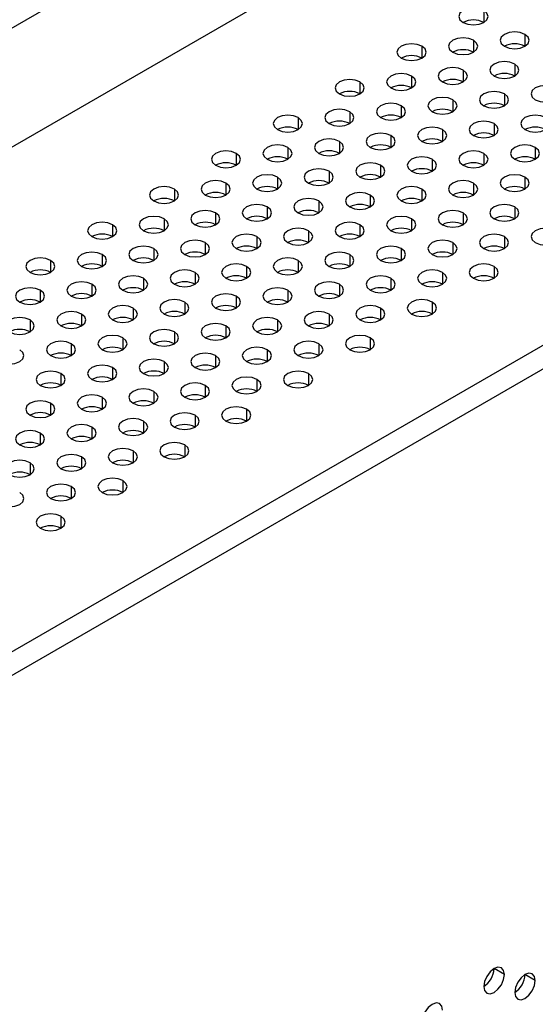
# Model space of a CAD drawing. Header units: millimetres. Extents: x 0 to 1118, y 0 to 864.
# Tile 371 of 438: x 995.87 to 999.4, y 692.93 to 699.69. Entities that reach past the tile are written whole.
import ezdxf

# ---------------------------------------------------------------- set-up
doc = ezdxf.new("R2010")
doc.units = ezdxf.units.MM

msp = doc.modelspace()

# ---------------------------------------------------------------- linework, layer by layer
at = {"color": 7, "linetype": 'Continuous', "lineweight": 25}
for p, q in [((1010.9, 708.3391), (936.3709, 665.3144)), ((1011.1121, 707.645), (936.1588, 664.3754)), ((1014.0395, 705.8734), (939.2276, 662.6854)), ((1014.1102, 705.7509), (939.2983, 662.5629)), ((999.1903, 693.1368), (999.1196, 693.1776)), ((999.4024, 693.0959), (999.3317, 693.1367))]:
    msp.add_line(p, q, dxfattribs=at)
at = {"color": 8, "linetype": 'Continuous', "lineweight": 25}
for p, q in [((999.0489, 699.7503), (999.0489, 699.6687)), ((999.3317, 699.5871), (999.3317, 699.5054)), ((998.9782, 699.5462), (998.9782, 699.4646)), ((998.6246, 699.5054), (998.6246, 699.4238)), ((999.261, 699.383), (999.261, 699.3013)), ((998.9074, 699.3421), (998.9074, 699.2605)), ((998.2003, 699.2605), (998.2003, 699.1789)), ((998.5539, 699.3013), (998.5539, 699.2197)), ((999.1903, 699.1789), (999.1903, 699.0972)), ((998.8367, 699.138), (998.8367, 699.0564)), ((998.1296, 699.0564), (998.1296, 698.9748)), ((998.4832, 699.0972), (998.4832, 699.0156)), ((997.7761, 699.0156), (997.7761, 698.9339)), ((999.1196, 698.9748), (999.1196, 698.8931)), ((998.766, 698.9339), (998.766, 698.8523)), ((998.0589, 698.8523), (998.0589, 698.7707)), ((998.4125, 698.8931), (998.4125, 698.8115)), ((997.3518, 698.7707), (997.3518, 698.689)), ((997.7054, 698.8115), (997.7054, 698.7298)), ((999.0489, 698.7707), (999.0489, 698.689)), ((999.4024, 698.8115), (999.4024, 698.7298)), ((998.6953, 698.7298), (998.6953, 698.6482)), ((997.9882, 698.6482), (997.9882, 698.5666)), ((998.3418, 698.689), (998.3418, 698.6074)), ((997.2811, 698.5666), (997.2811, 698.4849)), ((997.6347, 698.6074), (997.6347, 698.5257)), ((998.9782, 698.5666), (998.9782, 698.4849)), ((999.3317, 698.6074), (999.3317, 698.5257)), ((996.9275, 698.5257), (996.9275, 698.4441)), ((998.6246, 698.5257), (998.6246, 698.4441)), ((997.9175, 698.4441), (997.9175, 698.3625)), ((998.2711, 698.4849), (998.2711, 698.4033)), ((997.2104, 698.3625), (997.2104, 698.2808)), ((997.5639, 698.4033), (997.5639, 698.3216)), ((998.9074, 698.3625), (998.9074, 698.2808)), ((999.261, 698.4033), (999.261, 698.3216)), ((996.8568, 698.3216), (996.8568, 698.24)), ((998.5539, 698.3216), (998.5539, 698.24)), ((996.5033, 698.2808), (996.5033, 698.1992)), ((997.8468, 698.24), (997.8468, 698.1583)), ((998.2003, 698.2808), (998.2003, 698.1992)), ((997.1397, 698.1583), (997.1397, 698.0767)), ((997.4932, 698.1992), (997.4932, 698.1175)), ((998.8367, 698.1583), (998.8367, 698.0767)), ((999.1903, 698.1992), (999.1903, 698.1175)), ((996.7861, 698.1175), (996.7861, 698.0359)), ((998.4832, 698.1175), (998.4832, 698.0359)), ((996.079, 698.0359), (996.079, 697.9542)), ((996.4326, 698.0767), (996.4326, 697.9951)), ((997.7761, 698.0359), (997.7761, 697.9542)), ((998.1296, 698.0767), (998.1296, 697.9951)), ((997.069, 697.9542), (997.069, 697.8726)), ((997.4225, 697.9951), (997.4225, 697.9134)), ((998.766, 697.9542), (998.766, 697.8726)), ((999.1196, 697.9951), (999.1196, 697.9134)), ((996.7154, 697.9134), (996.7154, 697.8318)), ((998.4125, 697.9134), (998.4125, 697.8318)), ((996.0083, 697.8318), (996.0083, 697.7501)), ((996.3619, 697.8726), (996.3619, 697.791)), ((997.7054, 697.8318), (997.7054, 697.7501)), ((998.0589, 697.8726), (998.0589, 697.791)), ((996.9983, 697.7501), (996.9983, 697.6685)), ((997.3518, 697.791), (997.3518, 697.7093)), ((998.6953, 697.7501), (998.6953, 697.6685)), ((996.6447, 697.7093), (996.6447, 697.6277)), ((998.3418, 697.7093), (998.3418, 697.6277)), ((995.9376, 697.6277), (995.9376, 697.546)), ((996.2912, 697.6685), (996.2912, 697.5869)), ((997.6347, 697.6277), (997.6347, 697.546)), ((997.9882, 697.6685), (997.9882, 697.5869)), ((997.2811, 697.5869), (997.2811, 697.5052)), ((996.574, 697.5052), (996.574, 697.4236)), ((996.9275, 697.546), (996.9275, 697.4644)), ((998.2711, 697.5052), (998.2711, 697.4236)), ((996.2204, 697.4644), (996.2204, 697.3828)), ((997.5639, 697.4236), (997.5639, 697.3419)), ((997.9175, 697.4644), (997.9175, 697.3828)), ((997.2104, 697.3828), (997.2104, 697.3011)), ((996.5033, 697.3011), (996.5033, 697.2195)), ((996.8568, 697.3419), (996.8568, 697.2603)), ((996.1497, 697.2603), (996.1497, 697.1787)), ((997.4932, 697.2195), (997.4932, 697.1378)), ((997.8468, 697.2603), (997.8468, 697.1787)), ((997.1397, 697.1787), (997.1397, 697.097)), ((996.4326, 697.097), (996.4326, 697.0154)), ((996.7861, 697.1378), (996.7861, 697.0562)), ((996.079, 697.0562), (996.079, 696.9746)), ((997.4225, 697.0154), (997.4225, 696.9337)), ((997.069, 696.9746), (997.069, 696.8929)), ((996.3619, 696.8929), (996.3619, 696.8113)), ((996.7154, 696.9337), (996.7154, 696.8521)), ((996.0083, 696.8521), (996.0083, 696.7705)), ((996.9983, 696.7705), (996.9983, 696.6888)), ((996.2912, 696.6888), (996.2912, 696.6072)), ((996.6447, 696.7296), (996.6447, 696.648)), ((995.9376, 696.648), (995.9376, 696.5664)), ((996.2204, 696.4847), (996.2204, 696.4031)), ((996.574, 696.5255), (996.574, 696.4439)), ((996.1497, 696.2806), (996.1497, 696.199))]:
    msp.add_line(p, q, dxfattribs=at)
at = {"color": 7, "linetype": 'Continuous', "lineweight": 25, "flags": 128}
for points in [[(999.0489, 699.7503), (999.0164, 699.7629), (998.9782, 699.7673), (998.9399, 699.7629), (998.9074, 699.7503), (998.8858, 699.7316), (998.8782, 699.7095), (998.8858, 699.6874), (998.9074, 699.6687)], [(998.9074, 699.6687), (998.9399, 699.6562), (998.9782, 699.6518), (999.0164, 699.6562), (999.0489, 699.6687), (999.0705, 699.6874), (999.0782, 699.7095), (999.0705, 699.7316), (999.0489, 699.7503)], [(999.3317, 699.5871), (999.2993, 699.5996), (999.261, 699.604), (999.2227, 699.5996), (999.1903, 699.5871), (999.1686, 699.5683), (999.161, 699.5462), (999.1686, 699.5242), (999.1903, 699.5054)], [(999.1903, 699.5054), (999.2227, 699.4929), (999.261, 699.4885), (999.2993, 699.4929), (999.3317, 699.5054), (999.3534, 699.5242), (999.361, 699.5462), (999.3534, 699.5683), (999.3317, 699.5871)], [(998.6246, 699.5054), (998.5922, 699.5179), (998.5539, 699.5223), (998.5156, 699.5179), (998.4832, 699.5054), (998.4615, 699.4867), (998.4539, 699.4646), (998.4615, 699.4425), (998.4832, 699.4238)], [(998.9782, 699.5462), (998.9457, 699.5588), (998.9074, 699.5632), (998.8692, 699.5588), (998.8367, 699.5462), (998.8151, 699.5275), (998.8074, 699.5054), (998.8151, 699.4833), (998.8367, 699.4646)], [(998.8367, 699.4646), (998.8692, 699.4521), (998.9074, 699.4477), (998.9457, 699.4521), (998.9782, 699.4646), (998.9998, 699.4833), (999.0074, 699.5054), (998.9998, 699.5275), (998.9782, 699.5462)], [(998.4832, 699.4238), (998.5156, 699.4113), (998.5539, 699.4069), (998.5922, 699.4113), (998.6246, 699.4238), (998.6463, 699.4425), (998.6539, 699.4646), (998.6463, 699.4867), (998.6246, 699.5054)], [(999.261, 699.383), (999.2286, 699.3955), (999.1903, 699.3999), (999.152, 699.3955), (999.1196, 699.383), (999.0979, 699.3642), (999.0903, 699.3421), (999.0979, 699.32), (999.1196, 699.3013)], [(999.1196, 699.3013), (999.152, 699.2888), (999.1903, 699.2844), (999.2286, 699.2888), (999.261, 699.3013), (999.2827, 699.32), (999.2903, 699.3421), (999.2827, 699.3642), (999.261, 699.383)], [(998.5539, 699.3013), (998.5215, 699.3138), (998.4832, 699.3182), (998.4449, 699.3138), (998.4125, 699.3013), (998.3908, 699.2826), (998.3832, 699.2605), (998.3908, 699.2384), (998.4125, 699.2197)], [(998.9074, 699.3421), (998.875, 699.3547), (998.8367, 699.359), (998.7985, 699.3547), (998.766, 699.3421), (998.7443, 699.3234), (998.7367, 699.3013), (998.7443, 699.2792), (998.766, 699.2605)], [(998.766, 699.2605), (998.7985, 699.248), (998.8367, 699.2436), (998.875, 699.248), (998.9074, 699.2605), (998.9291, 699.2792), (998.9367, 699.3013), (998.9291, 699.3234), (998.9074, 699.3421)], [(998.2003, 699.2605), (998.1679, 699.273), (998.1296, 699.2774), (998.0914, 699.273), (998.0589, 699.2605), (998.0372, 699.2418), (998.0296, 699.2197), (998.0372, 699.1976), (998.0589, 699.1789)], [(998.0589, 699.1789), (998.0914, 699.1663), (998.1296, 699.162), (998.1679, 699.1663), (998.2003, 699.1789), (998.222, 699.1976), (998.2296, 699.2197), (998.222, 699.2418), (998.2003, 699.2605)], [(998.4125, 699.2197), (998.4449, 699.2072), (998.4832, 699.2028), (998.5215, 699.2072), (998.5539, 699.2197), (998.5756, 699.2384), (998.5832, 699.2605), (998.5756, 699.2826), (998.5539, 699.3013)], [(999.5438, 699.2197), (999.5114, 699.2322), (999.4731, 699.2366), (999.4349, 699.2322), (999.4024, 699.2197), (999.3807, 699.201), (999.3731, 699.1789), (999.3807, 699.1568), (999.4024, 699.138)], [(999.1903, 699.1789), (999.1578, 699.1914), (999.1196, 699.1958), (999.0813, 699.1914), (999.0489, 699.1789), (999.0272, 699.1601), (999.0196, 699.138), (999.0272, 699.1159), (999.0489, 699.0972)], [(999.0489, 699.0972), (999.0813, 699.0847), (999.1196, 699.0803), (999.1578, 699.0847), (999.1903, 699.0972), (999.212, 699.1159), (999.2196, 699.138), (999.212, 699.1601), (999.1903, 699.1789)], [(999.4024, 699.138), (999.4349, 699.1255), (999.4731, 699.1211), (999.5114, 699.1255), (999.5438, 699.138), (999.5655, 699.1568), (999.5731, 699.1789), (999.5655, 699.201), (999.5438, 699.2197)], [(998.4832, 699.0972), (998.4507, 699.1097), (998.4125, 699.1141), (998.3742, 699.1097), (998.3418, 699.0972), (998.3201, 699.0785), (998.3125, 699.0564), (998.3201, 699.0343), (998.3418, 699.0156)], [(998.8367, 699.138), (998.8043, 699.1506), (998.766, 699.1549), (998.7278, 699.1506), (998.6953, 699.138), (998.6736, 699.1193), (998.666, 699.0972), (998.6736, 699.0751), (998.6953, 699.0564)], [(998.6953, 699.0564), (998.7278, 699.0439), (998.766, 699.0395), (998.8043, 699.0439), (998.8367, 699.0564), (998.8584, 699.0751), (998.866, 699.0972), (998.8584, 699.1193), (998.8367, 699.138)], [(998.1296, 699.0564), (998.0972, 699.0689), (998.0589, 699.0733), (998.0207, 699.0689), (997.9882, 699.0564), (997.9665, 699.0377), (997.9589, 699.0156), (997.9665, 698.9935), (997.9882, 698.9748)], [(997.9882, 698.9748), (998.0207, 698.9622), (998.0589, 698.9578), (998.0972, 698.9622), (998.1296, 698.9748), (998.1513, 698.9935), (998.1589, 699.0156), (998.1513, 699.0377), (998.1296, 699.0564)], [(998.3418, 699.0156), (998.3742, 699.0031), (998.4125, 698.9987), (998.4507, 699.0031), (998.4832, 699.0156), (998.5049, 699.0343), (998.5125, 699.0564), (998.5049, 699.0785), (998.4832, 699.0972)], [(997.7761, 699.0156), (997.7436, 699.0281), (997.7054, 699.0325), (997.6671, 699.0281), (997.6347, 699.0156), (997.613, 698.9968), (997.6054, 698.9748), (997.613, 698.9527), (997.6347, 698.9339)], [(997.6347, 698.9339), (997.6671, 698.9214), (997.7054, 698.917), (997.7436, 698.9214), (997.7761, 698.9339), (997.7978, 698.9527), (997.8054, 698.9748), (997.7978, 698.9968), (997.7761, 699.0156)], [(999.1196, 698.9748), (999.0871, 698.9873), (999.0489, 698.9917), (999.0106, 698.9873), (998.9782, 698.9748), (998.9565, 698.956), (998.9489, 698.9339), (998.9565, 698.9118), (998.9782, 698.8931)], [(998.9782, 698.8931), (999.0106, 698.8806), (999.0489, 698.8762), (999.0871, 698.8806), (999.1196, 698.8931), (999.1413, 698.9118), (999.1489, 698.9339), (999.1413, 698.956), (999.1196, 698.9748)], [(999.4731, 699.0156), (999.4407, 699.0281), (999.4024, 699.0325), (999.3642, 699.0281), (999.3317, 699.0156), (999.31, 698.9968), (999.3024, 698.9748), (999.31, 698.9527), (999.3317, 698.9339)], [(999.3317, 698.9339), (999.3642, 698.9214), (999.4024, 698.917), (999.4407, 698.9214), (999.4731, 698.9339), (999.4948, 698.9527), (999.5024, 698.9748), (999.4948, 698.9968), (999.4731, 699.0156)], [(998.4125, 698.8931), (998.38, 698.9056), (998.3418, 698.91), (998.3035, 698.9056), (998.2711, 698.8931), (998.2494, 698.8744), (998.2418, 698.8523), (998.2494, 698.8302), (998.2711, 698.8115)], [(998.766, 698.9339), (998.7336, 698.9465), (998.6953, 698.9508), (998.657, 698.9465), (998.6246, 698.9339), (998.6029, 698.9152), (998.5953, 698.8931), (998.6029, 698.871), (998.6246, 698.8523)], [(998.6246, 698.8523), (998.657, 698.8398), (998.6953, 698.8354), (998.7336, 698.8398), (998.766, 698.8523), (998.7877, 698.871), (998.7953, 698.8931), (998.7877, 698.9152), (998.766, 698.9339)], [(998.0589, 698.8523), (998.0265, 698.8648), (997.9882, 698.8692), (997.9499, 698.8648), (997.9175, 698.8523), (997.8958, 698.8336), (997.8882, 698.8115), (997.8958, 698.7894), (997.9175, 698.7707)], [(997.9175, 698.7707), (997.9499, 698.7581), (997.9882, 698.7537), (998.0265, 698.7581), (998.0589, 698.7707), (998.0806, 698.7894), (998.0882, 698.8115), (998.0806, 698.8336), (998.0589, 698.8523)], [(998.2711, 698.8115), (998.3035, 698.799), (998.3418, 698.7946), (998.38, 698.799), (998.4125, 698.8115), (998.4342, 698.8302), (998.4418, 698.8523), (998.4342, 698.8744), (998.4125, 698.8931)], [(997.3518, 698.7707), (997.3194, 698.7832), (997.2811, 698.7876), (997.2428, 698.7832), (997.2104, 698.7707), (997.1887, 698.7519), (997.1811, 698.7298), (997.1887, 698.7077), (997.2104, 698.689)], [(997.2104, 698.689), (997.2428, 698.6765), (997.2811, 698.6721), (997.3194, 698.6765), (997.3518, 698.689), (997.3735, 698.7077), (997.3811, 698.7298), (997.3735, 698.7519), (997.3518, 698.7707)], [(997.7054, 698.8115), (997.6729, 698.824), (997.6347, 698.8284), (997.5964, 698.824), (997.5639, 698.8115), (997.5423, 698.7927), (997.5347, 698.7707), (997.5423, 698.7486), (997.5639, 698.7298)], [(997.5639, 698.7298), (997.5964, 698.7173), (997.6347, 698.7129), (997.6729, 698.7173), (997.7054, 698.7298), (997.727, 698.7486), (997.7347, 698.7707), (997.727, 698.7927), (997.7054, 698.8115)], [(999.0489, 698.7707), (999.0164, 698.7832), (998.9782, 698.7876), (998.9399, 698.7832), (998.9074, 698.7707), (998.8858, 698.7519), (998.8782, 698.7298), (998.8858, 698.7077), (998.9074, 698.689)], [(998.9074, 698.689), (998.9399, 698.6765), (998.9782, 698.6721), (999.0164, 698.6765), (999.0489, 698.689), (999.0705, 698.7077), (999.0782, 698.7298), (999.0705, 698.7519), (999.0489, 698.7707)], [(999.4024, 698.8115), (999.37, 698.824), (999.3317, 698.8284), (999.2934, 698.824), (999.261, 698.8115), (999.2393, 698.7927), (999.2317, 698.7707), (999.2393, 698.7486), (999.261, 698.7298)], [(999.261, 698.7298), (999.2934, 698.7173), (999.3317, 698.7129), (999.37, 698.7173), (999.4024, 698.7298), (999.4241, 698.7486), (999.4317, 698.7707), (999.4241, 698.7927), (999.4024, 698.8115)], [(998.3418, 698.689), (998.3093, 698.7015), (998.2711, 698.7059), (998.2328, 698.7015), (998.2003, 698.689), (998.1787, 698.6703), (998.1711, 698.6482), (998.1787, 698.6261), (998.2003, 698.6074)], [(998.6953, 698.7298), (998.6629, 698.7423), (998.6246, 698.7467), (998.5863, 698.7423), (998.5539, 698.7298), (998.5322, 698.7111), (998.5246, 698.689), (998.5322, 698.6669), (998.5539, 698.6482)], [(998.5539, 698.6482), (998.5863, 698.6357), (998.6246, 698.6313), (998.6629, 698.6357), (998.6953, 698.6482), (998.717, 698.6669), (998.7246, 698.689), (998.717, 698.7111), (998.6953, 698.7298)], [(997.9882, 698.6482), (997.9558, 698.6607), (997.9175, 698.6651), (997.8792, 698.6607), (997.8468, 698.6482), (997.8251, 698.6295), (997.8175, 698.6074), (997.8251, 698.5853), (997.8468, 698.5666)], [(997.8468, 698.5666), (997.8792, 698.554), (997.9175, 698.5496), (997.9558, 698.554), (997.9882, 698.5666), (998.0099, 698.5853), (998.0175, 698.6074), (998.0099, 698.6295), (997.9882, 698.6482)], [(998.2003, 698.6074), (998.2328, 698.5949), (998.2711, 698.5905), (998.3093, 698.5949), (998.3418, 698.6074), (998.3634, 698.6261), (998.3711, 698.6482), (998.3634, 698.6703), (998.3418, 698.689)], [(997.2811, 698.5666), (997.2487, 698.5791), (997.2104, 698.5835), (997.1721, 698.5791), (997.1397, 698.5666), (997.118, 698.5478), (997.1104, 698.5257), (997.118, 698.5036), (997.1397, 698.4849)], [(997.1397, 698.4849), (997.1721, 698.4724), (997.2104, 698.468), (997.2487, 698.4724), (997.2811, 698.4849), (997.3028, 698.5036), (997.3104, 698.5257), (997.3028, 698.5478), (997.2811, 698.5666)], [(997.6347, 698.6074), (997.6022, 698.6199), (997.5639, 698.6243), (997.5257, 698.6199), (997.4932, 698.6074), (997.4716, 698.5886), (997.4639, 698.5666), (997.4716, 698.5445), (997.4932, 698.5257)], [(997.4932, 698.5257), (997.5257, 698.5132), (997.5639, 698.5088), (997.6022, 698.5132), (997.6347, 698.5257), (997.6563, 698.5445), (997.6639, 698.5666), (997.6563, 698.5886), (997.6347, 698.6074)], [(998.9782, 698.5666), (998.9457, 698.5791), (998.9074, 698.5835), (998.8692, 698.5791), (998.8367, 698.5666), (998.8151, 698.5478), (998.8074, 698.5257), (998.8151, 698.5036), (998.8367, 698.4849)], [(998.8367, 698.4849), (998.8692, 698.4724), (998.9074, 698.468), (998.9457, 698.4724), (998.9782, 698.4849), (998.9998, 698.5036), (999.0074, 698.5257), (998.9998, 698.5478), (998.9782, 698.5666)], [(999.3317, 698.6074), (999.2993, 698.6199), (999.261, 698.6243), (999.2227, 698.6199), (999.1903, 698.6074), (999.1686, 698.5886), (999.161, 698.5666), (999.1686, 698.5445), (999.1903, 698.5257)], [(999.1903, 698.5257), (999.2227, 698.5132), (999.261, 698.5088), (999.2993, 698.5132), (999.3317, 698.5257), (999.3534, 698.5445), (999.361, 698.5666), (999.3534, 698.5886), (999.3317, 698.6074)], [(996.9275, 698.5257), (996.8951, 698.5382), (996.8568, 698.5426), (996.8186, 698.5382), (996.7861, 698.5257), (996.7644, 698.507), (996.7568, 698.4849), (996.7644, 698.4628), (996.7861, 698.4441)], [(996.7861, 698.4441), (996.8186, 698.4316), (996.8568, 698.4272), (996.8951, 698.4316), (996.9275, 698.4441), (996.9492, 698.4628), (996.9568, 698.4849), (996.9492, 698.507), (996.9275, 698.5257)], [(998.2711, 698.4849), (998.2386, 698.4974), (998.2003, 698.5018), (998.1621, 698.4974), (998.1296, 698.4849), (998.108, 698.4662), (998.1003, 698.4441), (998.108, 698.422), (998.1296, 698.4033)], [(998.6246, 698.5257), (998.5922, 698.5382), (998.5539, 698.5426), (998.5156, 698.5382), (998.4832, 698.5257), (998.4615, 698.507), (998.4539, 698.4849), (998.4615, 698.4628), (998.4832, 698.4441)], [(998.4832, 698.4441), (998.5156, 698.4316), (998.5539, 698.4272), (998.5922, 698.4316), (998.6246, 698.4441), (998.6463, 698.4628), (998.6539, 698.4849), (998.6463, 698.507), (998.6246, 698.5257)], [(997.9175, 698.4441), (997.8851, 698.4566), (997.8468, 698.461), (997.8085, 698.4566), (997.7761, 698.4441), (997.7544, 698.4254), (997.7468, 698.4033), (997.7544, 698.3812), (997.7761, 698.3625)], [(997.7761, 698.3625), (997.8085, 698.3499), (997.8468, 698.3455), (997.8851, 698.3499), (997.9175, 698.3625), (997.9392, 698.3812), (997.9468, 698.4033), (997.9392, 698.4254), (997.9175, 698.4441)], [(998.1296, 698.4033), (998.1621, 698.3908), (998.2003, 698.3864), (998.2386, 698.3908), (998.2711, 698.4033), (998.2927, 698.422), (998.3003, 698.4441), (998.2927, 698.4662), (998.2711, 698.4849)], [(997.2104, 698.3625), (997.1779, 698.375), (997.1397, 698.3794), (997.1014, 698.375), (997.069, 698.3625), (997.0473, 698.3437), (997.0397, 698.3216), (997.0473, 698.2995), (997.069, 698.2808)], [(997.069, 698.2808), (997.1014, 698.2683), (997.1397, 698.2639), (997.1779, 698.2683), (997.2104, 698.2808), (997.2321, 698.2995), (997.2397, 698.3216), (997.2321, 698.3437), (997.2104, 698.3625)], [(997.5639, 698.4033), (997.5315, 698.4158), (997.4932, 698.4202), (997.455, 698.4158), (997.4225, 698.4033), (997.4008, 698.3845), (997.3932, 698.3625), (997.4008, 698.3404), (997.4225, 698.3216)], [(997.4225, 698.3216), (997.455, 698.3091), (997.4932, 698.3047), (997.5315, 698.3091), (997.5639, 698.3216), (997.5856, 698.3404), (997.5932, 698.3625), (997.5856, 698.3845), (997.5639, 698.4033)], [(998.9074, 698.3625), (998.875, 698.375), (998.8367, 698.3794), (998.7985, 698.375), (998.766, 698.3625), (998.7443, 698.3437), (998.7367, 698.3216), (998.7443, 698.2995), (998.766, 698.2808)], [(998.766, 698.2808), (998.7985, 698.2683), (998.8367, 698.2639), (998.875, 698.2683), (998.9074, 698.2808), (998.9291, 698.2995), (998.9367, 698.3216), (998.9291, 698.3437), (998.9074, 698.3625)], [(999.261, 698.4033), (999.2286, 698.4158), (999.1903, 698.4202), (999.152, 698.4158), (999.1196, 698.4033), (999.0979, 698.3845), (999.0903, 698.3625), (999.0979, 698.3404), (999.1196, 698.3216)], [(999.1196, 698.3216), (999.152, 698.3091), (999.1903, 698.3047), (999.2286, 698.3091), (999.261, 698.3216), (999.2827, 698.3404), (999.2903, 698.3625), (999.2827, 698.3845), (999.261, 698.4033)], [(996.5033, 698.2808), (996.4708, 698.2933), (996.4326, 698.2977), (996.3943, 698.2933), (996.3619, 698.2808), (996.3402, 698.2621), (996.3326, 698.24), (996.3402, 698.2179), (996.3619, 698.1992)], [(996.8568, 698.3216), (996.8244, 698.3341), (996.7861, 698.3385), (996.7479, 698.3341), (996.7154, 698.3216), (996.6937, 698.3029), (996.6861, 698.2808), (996.6937, 698.2587), (996.7154, 698.24)], [(996.7154, 698.24), (996.7479, 698.2275), (996.7861, 698.2231), (996.8244, 698.2275), (996.8568, 698.24), (996.8785, 698.2587), (996.8861, 698.2808), (996.8785, 698.3029), (996.8568, 698.3216)], [(998.2003, 698.2808), (998.1679, 698.2933), (998.1296, 698.2977), (998.0914, 698.2933), (998.0589, 698.2808), (998.0372, 698.2621), (998.0296, 698.24), (998.0372, 698.2179), (998.0589, 698.1992)], [(998.5539, 698.3216), (998.5215, 698.3341), (998.4832, 698.3385), (998.4449, 698.3341), (998.4125, 698.3216), (998.3908, 698.3029), (998.3832, 698.2808), (998.3908, 698.2587), (998.4125, 698.24)], [(998.4125, 698.24), (998.4449, 698.2275), (998.4832, 698.2231), (998.5215, 698.2275), (998.5539, 698.24), (998.5756, 698.2587), (998.5832, 698.2808), (998.5756, 698.3029), (998.5539, 698.3216)], [(996.3619, 698.1992), (996.3943, 698.1867), (996.4326, 698.1823), (996.4708, 698.1867), (996.5033, 698.1992), (996.525, 698.2179), (996.5326, 698.24), (996.525, 698.2621), (996.5033, 698.2808)], [(997.8468, 698.24), (997.8143, 698.2525), (997.7761, 698.2569), (997.7378, 698.2525), (997.7054, 698.24), (997.6837, 698.2213), (997.6761, 698.1992), (997.6837, 698.1771), (997.7054, 698.1583)], [(997.7054, 698.1583), (997.7378, 698.1458), (997.7761, 698.1414), (997.8143, 698.1458), (997.8468, 698.1583), (997.8685, 698.1771), (997.8761, 698.1992), (997.8685, 698.2213), (997.8468, 698.24)], [(998.0589, 698.1992), (998.0914, 698.1867), (998.1296, 698.1823), (998.1679, 698.1867), (998.2003, 698.1992), (998.222, 698.2179), (998.2296, 698.24), (998.222, 698.2621), (998.2003, 698.2808)], [(999.5438, 698.24), (999.5114, 698.2525), (999.4731, 698.2569), (999.4349, 698.2525), (999.4024, 698.24), (999.3807, 698.2213), (999.3731, 698.1992), (999.3807, 698.1771), (999.4024, 698.1583)], [(999.4024, 698.1583), (999.4349, 698.1458), (999.4731, 698.1414), (999.5114, 698.1458), (999.5438, 698.1583), (999.5655, 698.1771), (999.5731, 698.1992), (999.5655, 698.2213), (999.5438, 698.24)], [(997.1397, 698.1583), (997.1072, 698.1709), (997.069, 698.1753), (997.0307, 698.1709), (996.9983, 698.1583), (996.9766, 698.1396), (996.969, 698.1175), (996.9766, 698.0954), (996.9983, 698.0767)], [(996.9983, 698.0767), (997.0307, 698.0642), (997.069, 698.0598), (997.1072, 698.0642), (997.1397, 698.0767), (997.1614, 698.0954), (997.169, 698.1175), (997.1614, 698.1396), (997.1397, 698.1583)], [(997.4932, 698.1992), (997.4608, 698.2117), (997.4225, 698.2161), (997.3843, 698.2117), (997.3518, 698.1992), (997.3301, 698.1804), (997.3225, 698.1583), (997.3301, 698.1363), (997.3518, 698.1175)], [(997.3518, 698.1175), (997.3843, 698.105), (997.4225, 698.1006), (997.4608, 698.105), (997.4932, 698.1175), (997.5149, 698.1363), (997.5225, 698.1583), (997.5149, 698.1804), (997.4932, 698.1992)], [(998.8367, 698.1583), (998.8043, 698.1709), (998.766, 698.1753), (998.7278, 698.1709), (998.6953, 698.1583), (998.6736, 698.1396), (998.666, 698.1175), (998.6736, 698.0954), (998.6953, 698.0767)], [(998.6953, 698.0767), (998.7278, 698.0642), (998.766, 698.0598), (998.8043, 698.0642), (998.8367, 698.0767), (998.8584, 698.0954), (998.866, 698.1175), (998.8584, 698.1396), (998.8367, 698.1583)], [(999.1903, 698.1992), (999.1578, 698.2117), (999.1196, 698.2161), (999.0813, 698.2117), (999.0489, 698.1992), (999.0272, 698.1804), (999.0196, 698.1583), (999.0272, 698.1363), (999.0489, 698.1175)], [(999.0489, 698.1175), (999.0813, 698.105), (999.1196, 698.1006), (999.1578, 698.105), (999.1903, 698.1175), (999.212, 698.1363), (999.2196, 698.1583), (999.212, 698.1804), (999.1903, 698.1992)], [(996.4326, 698.0767), (996.4001, 698.0892), (996.3619, 698.0936), (996.3236, 698.0892), (996.2912, 698.0767), (996.2695, 698.058), (996.2619, 698.0359), (996.2695, 698.0138), (996.2912, 697.9951)], [(996.7861, 698.1175), (996.7537, 698.13), (996.7154, 698.1344), (996.6771, 698.13), (996.6447, 698.1175), (996.623, 698.0988), (996.6154, 698.0767), (996.623, 698.0546), (996.6447, 698.0359)], [(996.6447, 698.0359), (996.6771, 698.0234), (996.7154, 698.019), (996.7537, 698.0234), (996.7861, 698.0359), (996.8078, 698.0546), (996.8154, 698.0767), (996.8078, 698.0988), (996.7861, 698.1175)], [(998.1296, 698.0767), (998.0972, 698.0892), (998.0589, 698.0936), (998.0207, 698.0892), (997.9882, 698.0767), (997.9665, 698.058), (997.9589, 698.0359), (997.9665, 698.0138), (997.9882, 697.9951)], [(998.4832, 698.1175), (998.4507, 698.13), (998.4125, 698.1344), (998.3742, 698.13), (998.3418, 698.1175), (998.3201, 698.0988), (998.3125, 698.0767), (998.3201, 698.0546), (998.3418, 698.0359)], [(998.3418, 698.0359), (998.3742, 698.0234), (998.4125, 698.019), (998.4507, 698.0234), (998.4832, 698.0359), (998.5049, 698.0546), (998.5125, 698.0767), (998.5049, 698.0988), (998.4832, 698.1175)], [(996.079, 698.0359), (996.0466, 698.0484), (996.0083, 698.0528), (995.97, 698.0484), (995.9376, 698.0359), (995.9159, 698.0172), (995.9083, 697.9951), (995.9159, 697.973), (995.9376, 697.9542)], [(995.9376, 697.9542), (995.97, 697.9417), (996.0083, 697.9373), (996.0466, 697.9417), (996.079, 697.9542), (996.1007, 697.973), (996.1083, 697.9951), (996.1007, 698.0172), (996.079, 698.0359)], [(996.2912, 697.9951), (996.3236, 697.9826), (996.3619, 697.9782), (996.4001, 697.9826), (996.4326, 697.9951), (996.4543, 698.0138), (996.4619, 698.0359), (996.4543, 698.058), (996.4326, 698.0767)], [(997.7761, 698.0359), (997.7436, 698.0484), (997.7054, 698.0528), (997.6671, 698.0484), (997.6347, 698.0359), (997.613, 698.0172), (997.6054, 697.9951), (997.613, 697.973), (997.6347, 697.9542)], [(997.6347, 697.9542), (997.6671, 697.9417), (997.7054, 697.9373), (997.7436, 697.9417), (997.7761, 697.9542), (997.7978, 697.973), (997.8054, 697.9951), (997.7978, 698.0172), (997.7761, 698.0359)], [(997.9882, 697.9951), (998.0207, 697.9826), (998.0589, 697.9782), (998.0972, 697.9826), (998.1296, 697.9951), (998.1513, 698.0138), (998.1589, 698.0359), (998.1513, 698.058), (998.1296, 698.0767)], [(997.069, 697.9542), (997.0365, 697.9668), (996.9983, 697.9712), (996.96, 697.9668), (996.9275, 697.9542), (996.9059, 697.9355), (996.8983, 697.9134), (996.9059, 697.8913), (996.9275, 697.8726)], [(996.9275, 697.8726), (996.96, 697.8601), (996.9983, 697.8557), (997.0365, 697.8601), (997.069, 697.8726), (997.0906, 697.8913), (997.0983, 697.9134), (997.0906, 697.9355), (997.069, 697.9542)], [(997.4225, 697.9951), (997.3901, 698.0076), (997.3518, 698.012), (997.3135, 698.0076), (997.2811, 697.9951), (997.2594, 697.9763), (997.2518, 697.9542), (997.2594, 697.9322), (997.2811, 697.9134)], [(997.2811, 697.9134), (997.3135, 697.9009), (997.3518, 697.8965), (997.3901, 697.9009), (997.4225, 697.9134), (997.4442, 697.9322), (997.4518, 697.9542), (997.4442, 697.9763), (997.4225, 697.9951)], [(998.766, 697.9542), (998.7336, 697.9668), (998.6953, 697.9712), (998.657, 697.9668), (998.6246, 697.9542), (998.6029, 697.9355), (998.5953, 697.9134), (998.6029, 697.8913), (998.6246, 697.8726)], [(998.6246, 697.8726), (998.657, 697.8601), (998.6953, 697.8557), (998.7336, 697.8601), (998.766, 697.8726), (998.7877, 697.8913), (998.7953, 697.9134), (998.7877, 697.9355), (998.766, 697.9542)], [(999.1196, 697.9951), (999.0871, 698.0076), (999.0489, 698.012), (999.0106, 698.0076), (998.9782, 697.9951), (998.9565, 697.9763), (998.9489, 697.9542), (998.9565, 697.9322), (998.9782, 697.9134)], [(998.9782, 697.9134), (999.0106, 697.9009), (999.0489, 697.8965), (999.0871, 697.9009), (999.1196, 697.9134), (999.1413, 697.9322), (999.1489, 697.9542), (999.1413, 697.9763), (999.1196, 697.9951)], [(996.3619, 697.8726), (996.3294, 697.8851), (996.2912, 697.8895), (996.2529, 697.8851), (996.2204, 697.8726), (996.1988, 697.8539), (996.1912, 697.8318), (996.1988, 697.8097), (996.2204, 697.791)], [(996.7154, 697.9134), (996.683, 697.9259), (996.6447, 697.9303), (996.6064, 697.9259), (996.574, 697.9134), (996.5523, 697.8947), (996.5447, 697.8726), (996.5523, 697.8505), (996.574, 697.8318)], [(996.574, 697.8318), (996.6064, 697.8193), (996.6447, 697.8149), (996.683, 697.8193), (996.7154, 697.8318), (996.7371, 697.8505), (996.7447, 697.8726), (996.7371, 697.8947), (996.7154, 697.9134)], [(998.0589, 697.8726), (998.0265, 697.8851), (997.9882, 697.8895), (997.9499, 697.8851), (997.9175, 697.8726), (997.8958, 697.8539), (997.8882, 697.8318), (997.8958, 697.8097), (997.9175, 697.791)], [(998.4125, 697.9134), (998.38, 697.9259), (998.3418, 697.9303), (998.3035, 697.9259), (998.2711, 697.9134), (998.2494, 697.8947), (998.2418, 697.8726), (998.2494, 697.8505), (998.2711, 697.8318)], [(998.2711, 697.8318), (998.3035, 697.8193), (998.3418, 697.8149), (998.38, 697.8193), (998.4125, 697.8318), (998.4342, 697.8505), (998.4418, 697.8726), (998.4342, 697.8947), (998.4125, 697.9134)], [(996.0083, 697.8318), (995.9759, 697.8443), (995.9376, 697.8487), (995.8993, 697.8443), (995.8669, 697.8318), (995.8452, 697.8131), (995.8376, 697.791), (995.8452, 697.7689), (995.8669, 697.7501)], [(995.8669, 697.7501), (995.8993, 697.7376), (995.9376, 697.7332), (995.9759, 697.7376), (996.0083, 697.7501), (996.03, 697.7689), (996.0376, 697.791), (996.03, 697.8131), (996.0083, 697.8318)], [(996.2204, 697.791), (996.2529, 697.7785), (996.2912, 697.7741), (996.3294, 697.7785), (996.3619, 697.791), (996.3835, 697.8097), (996.3912, 697.8318), (996.3835, 697.8539), (996.3619, 697.8726)], [(997.7054, 697.8318), (997.6729, 697.8443), (997.6347, 697.8487), (997.5964, 697.8443), (997.5639, 697.8318), (997.5423, 697.8131), (997.5347, 697.791), (997.5423, 697.7689), (997.5639, 697.7501)], [(997.5639, 697.7501), (997.5964, 697.7376), (997.6347, 697.7332), (997.6729, 697.7376), (997.7054, 697.7501), (997.727, 697.7689), (997.7347, 697.791), (997.727, 697.8131), (997.7054, 697.8318)], [(997.9175, 697.791), (997.9499, 697.7785), (997.9882, 697.7741), (998.0265, 697.7785), (998.0589, 697.791), (998.0806, 697.8097), (998.0882, 697.8318), (998.0806, 697.8539), (998.0589, 697.8726)], [(996.9983, 697.7501), (996.9658, 697.7627), (996.9275, 697.7671), (996.8893, 697.7627), (996.8568, 697.7501), (996.8352, 697.7314), (996.8275, 697.7093), (996.8352, 697.6872), (996.8568, 697.6685)], [(996.8568, 697.6685), (996.8893, 697.656), (996.9275, 697.6516), (996.9658, 697.656), (996.9983, 697.6685), (997.0199, 697.6872), (997.0275, 697.7093), (997.0199, 697.7314), (996.9983, 697.7501)], [(997.3518, 697.791), (997.3194, 697.8035), (997.2811, 697.8079), (997.2428, 697.8035), (997.2104, 697.791), (997.1887, 697.7722), (997.1811, 697.7501), (997.1887, 697.7281), (997.2104, 697.7093)], [(997.2104, 697.7093), (997.2428, 697.6968), (997.2811, 697.6924), (997.3194, 697.6968), (997.3518, 697.7093), (997.3735, 697.7281), (997.3811, 697.7501), (997.3735, 697.7722), (997.3518, 697.791)], [(998.6953, 697.7501), (998.6629, 697.7627), (998.6246, 697.7671), (998.5863, 697.7627), (998.5539, 697.7501), (998.5322, 697.7314), (998.5246, 697.7093), (998.5322, 697.6872), (998.5539, 697.6685)], [(998.5539, 697.6685), (998.5863, 697.656), (998.6246, 697.6516), (998.6629, 697.656), (998.6953, 697.6685), (998.717, 697.6872), (998.7246, 697.7093), (998.717, 697.7314), (998.6953, 697.7501)], [(996.2912, 697.6685), (996.2587, 697.681), (996.2204, 697.6854), (996.1822, 697.681), (996.1497, 697.6685), (996.1281, 697.6498), (996.1204, 697.6277), (996.1281, 697.6056), (996.1497, 697.5869)], [(996.6447, 697.7093), (996.6123, 697.7218), (996.574, 697.7262), (996.5357, 697.7218), (996.5033, 697.7093), (996.4816, 697.6906), (996.474, 697.6685), (996.4816, 697.6464), (996.5033, 697.6277)], [(996.5033, 697.6277), (996.5357, 697.6152), (996.574, 697.6108), (996.6123, 697.6152), (996.6447, 697.6277), (996.6664, 697.6464), (996.674, 697.6685), (996.6664, 697.6906), (996.6447, 697.7093)], [(997.9882, 697.6685), (997.9558, 697.681), (997.9175, 697.6854), (997.8792, 697.681), (997.8468, 697.6685), (997.8251, 697.6498), (997.8175, 697.6277), (997.8251, 697.6056), (997.8468, 697.5869)], [(998.3418, 697.7093), (998.3093, 697.7218), (998.2711, 697.7262), (998.2328, 697.7218), (998.2003, 697.7093), (998.1787, 697.6906), (998.1711, 697.6685), (998.1787, 697.6464), (998.2003, 697.6277)], [(998.2003, 697.6277), (998.2328, 697.6152), (998.2711, 697.6108), (998.3093, 697.6152), (998.3418, 697.6277), (998.3634, 697.6464), (998.3711, 697.6685), (998.3634, 697.6906), (998.3418, 697.7093)], [(995.9376, 697.6277), (995.9052, 697.6402), (995.8669, 697.6446), (995.8286, 697.6402), (995.7962, 697.6277), (995.7745, 697.609), (995.7669, 697.5869), (995.7745, 697.5648), (995.7962, 697.546)], [(995.7962, 697.546), (995.8286, 697.5335), (995.8669, 697.5291), (995.9052, 697.5335), (995.9376, 697.546), (995.9593, 697.5648), (995.9669, 697.5869), (995.9593, 697.609), (995.9376, 697.6277)], [(996.1497, 697.5869), (996.1822, 697.5743), (996.2204, 697.57), (996.2587, 697.5743), (996.2912, 697.5869), (996.3128, 697.6056), (996.3204, 697.6277), (996.3128, 697.6498), (996.2912, 697.6685)], [(997.6347, 697.6277), (997.6022, 697.6402), (997.5639, 697.6446), (997.5257, 697.6402), (997.4932, 697.6277), (997.4716, 697.609), (997.4639, 697.5869), (997.4716, 697.5648), (997.4932, 697.546)], [(997.4932, 697.546), (997.5257, 697.5335), (997.5639, 697.5291), (997.6022, 697.5335), (997.6347, 697.546), (997.6563, 697.5648), (997.6639, 697.5869), (997.6563, 697.609), (997.6347, 697.6277)], [(997.8468, 697.5869), (997.8792, 697.5743), (997.9175, 697.57), (997.9558, 697.5743), (997.9882, 697.5869), (998.0099, 697.6056), (998.0175, 697.6277), (998.0099, 697.6498), (997.9882, 697.6685)], [(996.9275, 697.546), (996.8951, 697.5586), (996.8568, 697.563), (996.8186, 697.5586), (996.7861, 697.546), (996.7644, 697.5273), (996.7568, 697.5052), (996.7644, 697.4831), (996.7861, 697.4644)], [(997.2811, 697.5869), (997.2487, 697.5994), (997.2104, 697.6038), (997.1721, 697.5994), (997.1397, 697.5869), (997.118, 697.5681), (997.1104, 697.546), (997.118, 697.524), (997.1397, 697.5052)], [(997.1397, 697.5052), (997.1721, 697.4927), (997.2104, 697.4883), (997.2487, 697.4927), (997.2811, 697.5052), (997.3028, 697.524), (997.3104, 697.546), (997.3028, 697.5681), (997.2811, 697.5869)], [(996.2204, 697.4644), (996.188, 697.4769), (996.1497, 697.4813), (996.1115, 697.4769), (996.079, 697.4644), (996.0573, 697.4457), (996.0497, 697.4236), (996.0573, 697.4015), (996.079, 697.3828)], [(996.574, 697.5052), (996.5416, 697.5177), (996.5033, 697.5221), (996.465, 697.5177), (996.4326, 697.5052), (996.4109, 697.4865), (996.4033, 697.4644), (996.4109, 697.4423), (996.4326, 697.4236)], [(996.4326, 697.4236), (996.465, 697.4111), (996.5033, 697.4067), (996.5416, 697.4111), (996.574, 697.4236), (996.5957, 697.4423), (996.6033, 697.4644), (996.5957, 697.4865), (996.574, 697.5052)], [(996.7861, 697.4644), (996.8186, 697.4519), (996.8568, 697.4475), (996.8951, 697.4519), (996.9275, 697.4644), (996.9492, 697.4831), (996.9568, 697.5052), (996.9492, 697.5273), (996.9275, 697.546)], [(997.9175, 697.4644), (997.8851, 697.4769), (997.8468, 697.4813), (997.8085, 697.4769), (997.7761, 697.4644), (997.7544, 697.4457), (997.7468, 697.4236), (997.7544, 697.4015), (997.7761, 697.3828)], [(998.2711, 697.5052), (998.2386, 697.5177), (998.2003, 697.5221), (998.1621, 697.5177), (998.1296, 697.5052), (998.108, 697.4865), (998.1003, 697.4644), (998.108, 697.4423), (998.1296, 697.4236)], [(998.1296, 697.4236), (998.1621, 697.4111), (998.2003, 697.4067), (998.2386, 697.4111), (998.2711, 697.4236), (998.2927, 697.4423), (998.3003, 697.4644), (998.2927, 697.4865), (998.2711, 697.5052)], [(995.7255, 697.3419), (995.7579, 697.3294), (995.7962, 697.325), (995.8344, 697.3294), (995.8669, 697.3419), (995.8886, 697.3607), (995.8962, 697.3828), (995.8886, 697.4049), (995.8669, 697.4236)], [(996.079, 697.3828), (996.1115, 697.3702), (996.1497, 697.3659), (996.188, 697.3702), (996.2204, 697.3828), (996.2421, 697.4015), (996.2497, 697.4236), (996.2421, 697.4457), (996.2204, 697.4644)], [(997.5639, 697.4236), (997.5315, 697.4361), (997.4932, 697.4405), (997.455, 697.4361), (997.4225, 697.4236), (997.4008, 697.4049), (997.3932, 697.3828), (997.4008, 697.3607), (997.4225, 697.3419)], [(997.4225, 697.3419), (997.455, 697.3294), (997.4932, 697.325), (997.5315, 697.3294), (997.5639, 697.3419), (997.5856, 697.3607), (997.5932, 697.3828), (997.5856, 697.4049), (997.5639, 697.4236)], [(997.7761, 697.3828), (997.8085, 697.3702), (997.8468, 697.3659), (997.8851, 697.3702), (997.9175, 697.3828), (997.9392, 697.4015), (997.9468, 697.4236), (997.9392, 697.4457), (997.9175, 697.4644)], [(996.8568, 697.3419), (996.8244, 697.3545), (996.7861, 697.3588), (996.7479, 697.3545), (996.7154, 697.3419), (996.6937, 697.3232), (996.6861, 697.3011), (996.6937, 697.279), (996.7154, 697.2603)], [(997.2104, 697.3828), (997.1779, 697.3953), (997.1397, 697.3997), (997.1014, 697.3953), (997.069, 697.3828), (997.0473, 697.364), (997.0397, 697.3419), (997.0473, 697.3198), (997.069, 697.3011)], [(997.069, 697.3011), (997.1014, 697.2886), (997.1397, 697.2842), (997.1779, 697.2886), (997.2104, 697.3011), (997.2321, 697.3198), (997.2397, 697.3419), (997.2321, 697.364), (997.2104, 697.3828)], [(996.1497, 697.2603), (996.1173, 697.2728), (996.079, 697.2772), (996.0408, 697.2728), (996.0083, 697.2603), (995.9866, 697.2416), (995.979, 697.2195), (995.9866, 697.1974), (996.0083, 697.1787)], [(996.5033, 697.3011), (996.4708, 697.3136), (996.4326, 697.318), (996.3943, 697.3136), (996.3619, 697.3011), (996.3402, 697.2824), (996.3326, 697.2603), (996.3402, 697.2382), (996.3619, 697.2195)], [(996.3619, 697.2195), (996.3943, 697.207), (996.4326, 697.2026), (996.4708, 697.207), (996.5033, 697.2195), (996.525, 697.2382), (996.5326, 697.2603), (996.525, 697.2824), (996.5033, 697.3011)], [(996.7154, 697.2603), (996.7479, 697.2478), (996.7861, 697.2434), (996.8244, 697.2478), (996.8568, 697.2603), (996.8785, 697.279), (996.8861, 697.3011), (996.8785, 697.3232), (996.8568, 697.3419)], [(997.8468, 697.2603), (997.8143, 697.2728), (997.7761, 697.2772), (997.7378, 697.2728), (997.7054, 697.2603), (997.6837, 697.2416), (997.6761, 697.2195), (997.6837, 697.1974), (997.7054, 697.1787)], [(996.0083, 697.1787), (996.0408, 697.1661), (996.079, 697.1618), (996.1173, 697.1661), (996.1497, 697.1787), (996.1714, 697.1974), (996.179, 697.2195), (996.1714, 697.2416), (996.1497, 697.2603)], [(997.4932, 697.2195), (997.4608, 697.232), (997.4225, 697.2364), (997.3843, 697.232), (997.3518, 697.2195), (997.3301, 697.2008), (997.3225, 697.1787), (997.3301, 697.1566), (997.3518, 697.1378)], [(997.3518, 697.1378), (997.3843, 697.1253), (997.4225, 697.1209), (997.4608, 697.1253), (997.4932, 697.1378), (997.5149, 697.1566), (997.5225, 697.1787), (997.5149, 697.2008), (997.4932, 697.2195)], [(997.7054, 697.1787), (997.7378, 697.1661), (997.7761, 697.1618), (997.8143, 697.1661), (997.8468, 697.1787), (997.8685, 697.1974), (997.8761, 697.2195), (997.8685, 697.2416), (997.8468, 697.2603)], [(996.7861, 697.1378), (996.7537, 697.1504), (996.7154, 697.1547), (996.6771, 697.1504), (996.6447, 697.1378), (996.623, 697.1191), (996.6154, 697.097), (996.623, 697.0749), (996.6447, 697.0562)], [(997.1397, 697.1787), (997.1072, 697.1912), (997.069, 697.1956), (997.0307, 697.1912), (996.9983, 697.1787), (996.9766, 697.1599), (996.969, 697.1378), (996.9766, 697.1157), (996.9983, 697.097)], [(996.9983, 697.097), (997.0307, 697.0845), (997.069, 697.0801), (997.1072, 697.0845), (997.1397, 697.097), (997.1614, 697.1157), (997.169, 697.1378), (997.1614, 697.1599), (997.1397, 697.1787)], [(996.4326, 697.097), (996.4001, 697.1095), (996.3619, 697.1139), (996.3236, 697.1095), (996.2912, 697.097), (996.2695, 697.0783), (996.2619, 697.0562), (996.2695, 697.0341), (996.2912, 697.0154)], [(996.2912, 697.0154), (996.3236, 697.0029), (996.3619, 696.9985), (996.4001, 697.0029), (996.4326, 697.0154), (996.4543, 697.0341), (996.4619, 697.0562), (996.4543, 697.0783), (996.4326, 697.097)], [(996.6447, 697.0562), (996.6771, 697.0437), (996.7154, 697.0393), (996.7537, 697.0437), (996.7861, 697.0562), (996.8078, 697.0749), (996.8154, 697.097), (996.8078, 697.1191), (996.7861, 697.1378)], [(996.079, 697.0562), (996.0466, 697.0687), (996.0083, 697.0731), (995.97, 697.0687), (995.9376, 697.0562), (995.9159, 697.0375), (995.9083, 697.0154), (995.9159, 696.9933), (995.9376, 696.9746)], [(995.9376, 696.9746), (995.97, 696.962), (996.0083, 696.9576), (996.0466, 696.962), (996.079, 696.9746), (996.1007, 696.9933), (996.1083, 697.0154), (996.1007, 697.0375), (996.079, 697.0562)], [(997.4225, 697.0154), (997.3901, 697.0279), (997.3518, 697.0323), (997.3135, 697.0279), (997.2811, 697.0154), (997.2594, 696.9966), (997.2518, 696.9746), (997.2594, 696.9525), (997.2811, 696.9337)], [(997.2811, 696.9337), (997.3135, 696.9212), (997.3518, 696.9168), (997.3901, 696.9212), (997.4225, 696.9337), (997.4442, 696.9525), (997.4518, 696.9746), (997.4442, 696.9966), (997.4225, 697.0154)], [(996.7154, 696.9337), (996.683, 696.9463), (996.6447, 696.9506), (996.6064, 696.9463), (996.574, 696.9337), (996.5523, 696.915), (996.5447, 696.8929), (996.5523, 696.8708), (996.574, 696.8521)], [(997.069, 696.9746), (997.0365, 696.9871), (996.9983, 696.9915), (996.96, 696.9871), (996.9275, 696.9746), (996.9059, 696.9558), (996.8983, 696.9337), (996.9059, 696.9116), (996.9275, 696.8929)], [(996.9275, 696.8929), (996.96, 696.8804), (996.9983, 696.876), (997.0365, 696.8804), (997.069, 696.8929), (997.0906, 696.9116), (997.0983, 696.9337), (997.0906, 696.9558), (997.069, 696.9746)], [(996.3619, 696.8929), (996.3294, 696.9054), (996.2912, 696.9098), (996.2529, 696.9054), (996.2204, 696.8929), (996.1988, 696.8742), (996.1912, 696.8521), (996.1988, 696.83), (996.2204, 696.8113)], [(996.2204, 696.8113), (996.2529, 696.7988), (996.2912, 696.7944), (996.3294, 696.7988), (996.3619, 696.8113), (996.3835, 696.83), (996.3912, 696.8521), (996.3835, 696.8742), (996.3619, 696.8929)], [(996.574, 696.8521), (996.6064, 696.8396), (996.6447, 696.8352), (996.683, 696.8396), (996.7154, 696.8521), (996.7371, 696.8708), (996.7447, 696.8929), (996.7371, 696.915), (996.7154, 696.9337)], [(996.0083, 696.8521), (995.9759, 696.8646), (995.9376, 696.869), (995.8993, 696.8646), (995.8669, 696.8521), (995.8452, 696.8334), (995.8376, 696.8113), (995.8452, 696.7892), (995.8669, 696.7705)], [(995.8669, 696.7705), (995.8993, 696.7579), (995.9376, 696.7535), (995.9759, 696.7579), (996.0083, 696.7705), (996.03, 696.7892), (996.0376, 696.8113), (996.03, 696.8334), (996.0083, 696.8521)], [(996.6447, 696.7296), (996.6123, 696.7421), (996.574, 696.7465), (996.5357, 696.7421), (996.5033, 696.7296), (996.4816, 696.7109), (996.474, 696.6888), (996.4816, 696.6667), (996.5033, 696.648)], [(996.9983, 696.7705), (996.9658, 696.783), (996.9275, 696.7874), (996.8893, 696.783), (996.8568, 696.7705), (996.8352, 696.7517), (996.8275, 696.7296), (996.8352, 696.7075), (996.8568, 696.6888)], [(996.8568, 696.6888), (996.8893, 696.6763), (996.9275, 696.6719), (996.9658, 696.6763), (996.9983, 696.6888), (997.0199, 696.7075), (997.0275, 696.7296), (997.0199, 696.7517), (996.9983, 696.7705)], [(996.2912, 696.6888), (996.2587, 696.7013), (996.2204, 696.7057), (996.1822, 696.7013), (996.1497, 696.6888), (996.1281, 696.6701), (996.1204, 696.648), (996.1281, 696.6259), (996.1497, 696.6072)], [(996.1497, 696.6072), (996.1822, 696.5947), (996.2204, 696.5903), (996.2587, 696.5947), (996.2912, 696.6072), (996.3128, 696.6259), (996.3204, 696.648), (996.3128, 696.6701), (996.2912, 696.6888)], [(996.5033, 696.648), (996.5357, 696.6355), (996.574, 696.6311), (996.6123, 696.6355), (996.6447, 696.648), (996.6664, 696.6667), (996.674, 696.6888), (996.6664, 696.7109), (996.6447, 696.7296)], [(995.9376, 696.648), (995.9052, 696.6605), (995.8669, 696.6649), (995.8286, 696.6605), (995.7962, 696.648), (995.7745, 696.6293), (995.7669, 696.6072), (995.7745, 696.5851), (995.7962, 696.5664)], [(995.7962, 696.5664), (995.8286, 696.5538), (995.8669, 696.5494), (995.9052, 696.5538), (995.9376, 696.5664), (995.9593, 696.5851), (995.9669, 696.6072), (995.9593, 696.6293), (995.9376, 696.648)], [(996.574, 696.5255), (996.5416, 696.538), (996.5033, 696.5424), (996.465, 696.538), (996.4326, 696.5255), (996.4109, 696.5068), (996.4033, 696.4847), (996.4109, 696.4626), (996.4326, 696.4439)], [(996.2204, 696.4847), (996.188, 696.4972), (996.1497, 696.5016), (996.1115, 696.4972), (996.079, 696.4847), (996.0573, 696.466), (996.0497, 696.4439), (996.0573, 696.4218), (996.079, 696.4031)], [(996.079, 696.4031), (996.1115, 696.3906), (996.1497, 696.3862), (996.188, 696.3906), (996.2204, 696.4031), (996.2421, 696.4218), (996.2497, 696.4439), (996.2421, 696.466), (996.2204, 696.4847)], [(996.4326, 696.4439), (996.465, 696.4314), (996.5033, 696.427), (996.5416, 696.4314), (996.574, 696.4439), (996.5957, 696.4626), (996.6033, 696.4847), (996.5957, 696.5068), (996.574, 696.5255)], [(995.7255, 696.3623), (995.7579, 696.3497), (995.7962, 696.3453), (995.8344, 696.3497), (995.8669, 696.3623), (995.8886, 696.381), (995.8962, 696.4031), (995.8886, 696.4252), (995.8669, 696.4439)], [(996.1497, 696.2806), (996.1173, 696.2931), (996.079, 696.2975), (996.0408, 696.2931), (996.0083, 696.2806), (995.9866, 696.2619), (995.979, 696.2398), (995.9866, 696.2177), (996.0083, 696.199)], [(996.0083, 696.199), (996.0408, 696.1865), (996.079, 696.1821), (996.1173, 696.1865), (996.1497, 696.199), (996.1714, 696.2177), (996.179, 696.2398), (996.1714, 696.2619), (996.1497, 696.2806)], [(999.1903, 693.1368), (999.1849, 693.1649), (999.1696, 693.1826), (999.1466, 693.187), (999.1196, 693.1776), (999.0925, 693.1558), (999.0696, 693.1248), (999.0543, 693.0895), (999.0489, 693.0551)], [(999.0489, 693.0551), (999.0543, 693.027), (999.0696, 693.0094), (999.0925, 693.0049), (999.1196, 693.0143), (999.1466, 693.0361), (999.1696, 693.0671), (999.1849, 693.1024), (999.1903, 693.1368)], [(999.4024, 693.0959), (999.397, 693.1241), (999.3817, 693.1417), (999.3588, 693.1462), (999.3317, 693.1368), (999.3047, 693.1149), (999.2817, 693.084), (999.2664, 693.0486), (999.261, 693.0143)], [(999.261, 693.0143), (999.2664, 692.9861), (999.2817, 692.9685), (999.3047, 692.964), (999.3317, 692.9735), (999.3588, 692.9953), (999.3817, 693.0262), (999.397, 693.0616), (999.4024, 693.0959)], [(998.766, 692.8919), (998.7606, 692.92), (998.7453, 692.9376), (998.7224, 692.9421), (998.6953, 692.9327), (998.6683, 692.9108), (998.6453, 692.8799), (998.63, 692.8446), (998.6246, 692.8102)]]:
    msp.add_lwpolyline(points, dxfattribs=at)
at = {"color": 7, "linetype": 'Continuous', "lineweight": 25}
for centre, start, end in [((998.9782, 699.5322), 62.61002, 117.3846), ((999.261, 699.3689), 62.61002, 117.3846), ((998.5539, 699.2873), 62.61002, 117.3846), ((998.9074, 699.3281), 62.61002, 117.3846), ((999.1903, 699.1648), 62.61002, 117.3846), ((998.4832, 699.0832), 62.61002, 117.3846), ((998.8367, 699.124), 62.61002, 117.3846), ((998.1296, 699.0424), 62.61002, 117.3846), ((999.1196, 698.9607), 62.61002, 117.3846), ((998.766, 698.9199), 62.61002, 117.3846), ((998.0589, 698.8383), 62.61002, 117.3846), ((998.4125, 698.8791), 62.61002, 117.3846), ((997.7054, 698.7974), 62.61002, 117.3846), ((999.0489, 698.7566), 62.61002, 117.3846), ((999.4024, 698.7974), 62.61002, 117.3846), ((998.6953, 698.7158), 62.61002, 117.3846), ((997.9882, 698.6342), 62.61002, 117.3846), ((998.3418, 698.675), 62.61002, 117.3846), ((997.2811, 698.5525), 62.61002, 117.3846), ((997.6347, 698.5933), 62.61002, 117.3846), ((998.9782, 698.5525), 62.61002, 117.3846), ((999.3317, 698.5933), 62.61002, 117.3846), ((998.6246, 698.5117), 62.61002, 117.3846), ((997.9175, 698.4301), 62.61002, 117.3846), ((998.2711, 698.4709), 62.61002, 117.3846), ((997.2104, 698.3484), 62.61002, 117.3846), ((997.5639, 698.3892), 62.61002, 117.3846), ((998.9074, 698.3484), 62.61002, 117.3846), ((999.261, 698.3892), 62.61002, 117.3846), ((996.8568, 698.3076), 62.61002, 117.3846), ((998.5539, 698.3076), 62.61002, 117.3846), ((997.8468, 698.226), 62.61002, 117.3846), ((998.2003, 698.2668), 62.61002, 117.3846), ((997.1397, 698.1443), 62.61002, 117.3846), ((997.4932, 698.1851), 62.61002, 117.3846), ((998.8367, 698.1443), 62.61002, 117.3846), ((999.1903, 698.1851), 62.61002, 117.3846), ((996.7861, 698.1035), 62.61002, 117.3846), ((998.4832, 698.1035), 62.61002, 117.3846), ((996.4326, 698.0627), 62.61002, 117.3846), ((997.7761, 698.0219), 62.61002, 117.3846), ((998.1296, 698.0627), 62.61002, 117.3846), ((997.069, 697.9402), 62.61002, 117.3846), ((997.4225, 697.981), 62.61002, 117.3846), ((998.766, 697.9402), 62.61002, 117.3846), ((999.1196, 697.981), 62.61002, 117.3846), ((996.7154, 697.8994), 62.61002, 117.3846), ((998.4125, 697.8994), 62.61002, 117.3846), ((996.0083, 697.8178), 62.61002, 117.3846), ((996.3619, 697.8586), 62.61002, 117.3846), ((997.7054, 697.8178), 62.61002, 117.3846), ((998.0589, 697.8586), 62.61002, 117.3846), ((996.9983, 697.7361), 62.61002, 117.3846), ((997.3518, 697.7769), 62.61002, 117.3846), ((998.6953, 697.7361), 62.61002, 117.3846), ((999.0489, 697.7769), 62.61002, 117.3846), ((996.6447, 697.6953), 62.61002, 117.3846), ((998.3418, 697.6953), 62.61002, 117.3846), ((995.9376, 697.6137), 62.61002, 117.3846), ((996.2912, 697.6545), 62.61002, 117.3846), ((997.6347, 697.6137), 62.61002, 117.3846), ((997.9882, 697.6545), 62.61002, 117.3846), ((996.9275, 697.532), 62.61002, 117.3846), ((997.2811, 697.5728), 62.61002, 117.3846), ((998.6246, 697.532), 62.61002, 117.3846), ((996.574, 697.4912), 62.61002, 117.3846), ((998.2711, 697.4912), 62.61002, 117.3846), ((995.8669, 697.4096), 62.61002, 117.3846), ((996.2204, 697.4504), 62.61002, 117.3846), ((997.5639, 697.4096), 62.61002, 117.3846), ((997.9175, 697.4504), 62.61002, 117.3846), ((996.8568, 697.3279), 62.61002, 117.3846), ((997.2104, 697.3687), 62.61002, 117.3846), ((996.5033, 697.2871), 62.61002, 117.3846), ((998.2003, 697.2871), 62.61002, 117.3846), ((996.1497, 697.2463), 62.61002, 117.3846), ((997.4932, 697.2055), 62.61002, 117.3846), ((997.8468, 697.2463), 62.61002, 117.3846), ((996.7861, 697.1238), 62.61002, 117.3846), ((997.1397, 697.1646), 62.61002, 117.3846), ((996.4326, 697.083), 62.61002, 117.3846), ((996.079, 697.0422), 62.61002, 117.3846), ((997.4225, 697.0014), 62.61002, 117.3846), ((997.7761, 697.0422), 62.61002, 117.3846), ((997.069, 696.9605), 62.61002, 117.3846), ((996.3619, 696.8789), 62.61002, 117.3846), ((996.7154, 696.9197), 62.61002, 117.3846), ((996.0083, 696.8381), 62.61002, 117.3846), ((997.3518, 696.7972), 62.61002, 117.3846), ((996.9983, 696.7564), 62.61002, 117.3846), ((996.2912, 696.6748), 62.61002, 117.3846), ((996.6447, 696.7156), 62.61002, 117.3846), ((995.9376, 696.634), 62.61002, 117.3846), ((996.9275, 696.5523), 62.61002, 117.3846), ((996.2204, 696.4707), 62.61002, 117.3846), ((996.574, 696.5115), 62.61002, 117.3846), ((995.8669, 696.4299), 62.61002, 117.3846), ((996.1497, 696.2666), 62.61002, 117.3846), ((996.5033, 696.3074), 62.61002, 117.3846), ((996.079, 696.0625), 62.61002, 117.3846), ((998.9661, 693.1846), 302.60548, 357.39452), ((999.1782, 693.1437), 302.60548, 357.39452)]:
    msp.add_arc(centre, 0.1537, start, end, dxfattribs=at)

doc.saveas('drawing.dxf')
